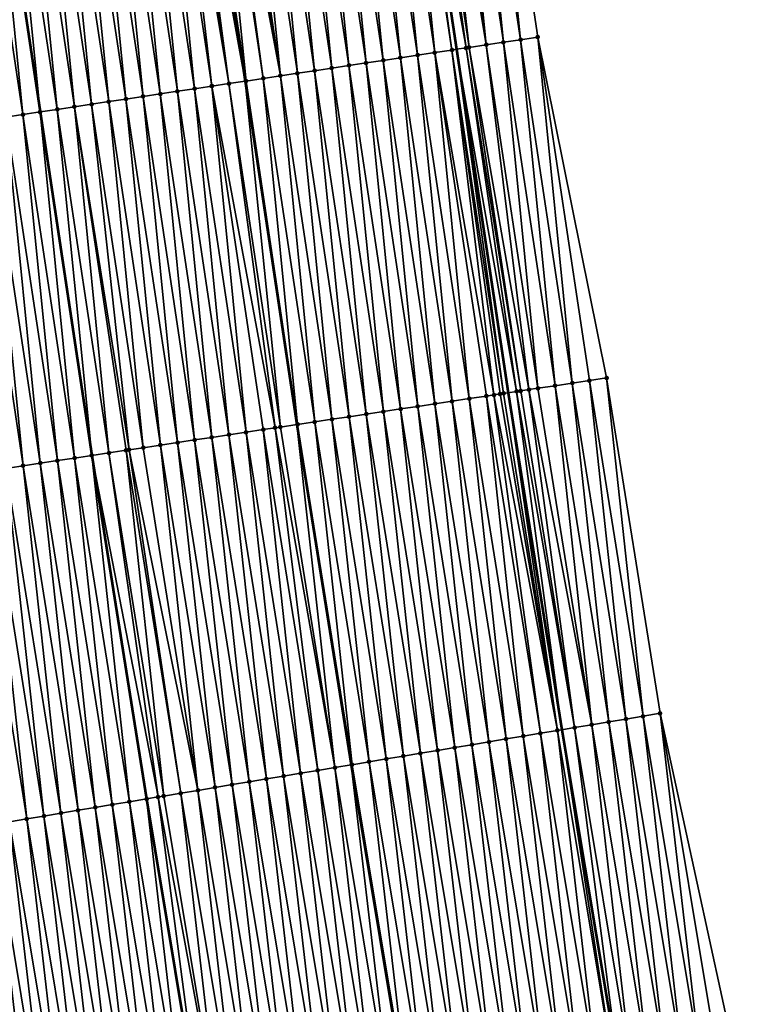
# Model space of a CAD drawing. Header units: feet. Extents: x 2010743 to 2022806, y 818705 to 837694.
# Tile 269 of 531: x 2011564 to 2011605, y 827365 to 827422. Entities that reach past the tile are written whole.
import ezdxf

# ---------------------------------------------------------------- set-up
doc = ezdxf.new("R2010")
doc.units = ezdxf.units.FT
doc.header["$MEASUREMENT"] = 0
for name, color, linetype, lineweight in [('EP_Travel Lane', 172, 'Continuous', 53), ('Road Shots', 141, 'Continuous', 100), ('STRIPING', 60, 'Continuous', 53)]:
    doc.layers.add(name, color=color, linetype=linetype, lineweight=lineweight)
doc.layers.add('I-77-MM17-21_NB-Surface-Border', color=7, linetype='Continuous')
doc.layers.add('I-77-MM17-21_NB-Surface-TIN', color=7, linetype='Continuous')

msp = doc.modelspace()

# ---------------------------------------------------------------- linework, layer by layer
at = {"layer": 'EP_Travel Lane'}
msp.add_polyline3d([(2011579.91, 827479.554, 307.136), (2011582.754, 827460.029, 307.132), (2011585.73, 827440.252, 307.147), (2011588.706, 827420.474, 307.162), (2011591.681, 827400.697, 307.152), (2011594.777, 827381.293, 307.175), (2011598.063, 827361.565, 307.187), (2011601.349, 827341.837, 307.243), (2011604.635, 827322.109, 307.284), (2011608.035, 827302.71, 307.321), (2011611.592, 827283.029, 307.355), (2011615.149, 827263.348, 307.39), (2011618.707, 827243.667, 307.439), (2011622.355, 827224.284, 307.499), (2011626.149, 827204.647, 307.551), (2011629.944, 827185.01, 307.612), (2011633.739, 827165.374, 307.692)], dxfattribs=at)
at = {"layer": 'I-77-MM17-21_NB-Surface-Border', "color": 3, "linetype": 'Continuous', "lineweight": -3}
msp.add_polyline3d([(2011584.602, 827480.202, 306.948), (2011587.43, 827460.733, 306.939), (2011590.406, 827440.955, 306.978), (2011593.382, 827421.178, 306.965), (2011597.346, 827401.549, 306.933), (2011600.433, 827382.235, 306.932), (2011604.706, 827362.671, 306.905), (2011607.992, 827342.943, 306.962), (2011611.277, 827323.215, 307.005), (2011613.672, 827303.729, 307.071), (2011617.23, 827284.048, 307.116), (2011620.787, 827264.367, 307.165), (2011623.36, 827244.508, 307.251), (2011626.02, 827224.993, 307.37), (2011630.804, 827205.548, 307.382), (2011634.606, 827185.912, 307.44), (2011638.408, 827166.277, 307.495)], dxfattribs=at)
at = {"layer": 'I-77-MM17-21_NB-Surface-TIN', "color": 128, "linetype": 'Continuous', "lineweight": -3}
for points in [[(2011591.404, 827420.88, 307.062), (2011589.417, 827440.806, 307.024), (2011588.428, 827440.658, 307.065)], [(2011592.393, 827421.029, 307.014), (2011590.406, 827440.955, 306.978), (2011589.417, 827440.806, 307.024)], [(2011591.404, 827420.88, 307.062), (2011592.393, 827421.029, 307.014), (2011589.417, 827440.806, 307.024)], [(2011592.393, 827421.029, 307.014), (2011593.382, 827421.178, 306.965), (2011590.406, 827440.955, 306.978)], [(2011588.437, 827420.434, 307.17), (2011585.73, 827440.252, 307.147), (2011585.462, 827440.211, 307.155)], [(2011589.247, 827420.556, 307.147), (2011586.45, 827440.36, 307.127), (2011585.73, 827440.252, 307.147)], [(2011589.247, 827420.556, 307.147), (2011585.73, 827440.252, 307.147), (2011588.706, 827420.474, 307.162)], [(2011588.437, 827420.434, 307.17), (2011588.706, 827420.474, 307.162), (2011585.73, 827440.252, 307.147)], [(2011589.426, 827420.583, 307.142), (2011586.518, 827440.37, 307.126), (2011586.45, 827440.36, 307.127)], [(2011589.247, 827420.556, 307.147), (2011589.426, 827420.583, 307.142), (2011586.45, 827440.36, 307.127)], [(2011589.426, 827420.583, 307.142), (2011587.134, 827440.463, 307.111), (2011586.518, 827440.37, 307.126)], [(2011590.415, 827420.732, 307.105), (2011587.439, 827440.509, 307.102), (2011587.134, 827440.463, 307.111)], [(2011589.426, 827420.583, 307.142), (2011590.415, 827420.732, 307.105), (2011587.134, 827440.463, 307.111)], [(2011590.415, 827420.732, 307.105), (2011588.428, 827440.658, 307.065), (2011587.439, 827440.509, 307.102)], [(2011590.415, 827420.732, 307.105), (2011591.404, 827420.88, 307.062), (2011588.428, 827440.658, 307.065)], [(2011584.482, 827419.839, 307.325), (2011582.495, 827439.765, 307.277), (2011581.506, 827439.616, 307.316)], [(2011585.471, 827419.988, 307.282), (2011583.484, 827439.914, 307.235), (2011582.495, 827439.765, 307.277)], [(2011584.482, 827419.839, 307.325), (2011585.471, 827419.988, 307.282), (2011582.495, 827439.765, 307.277)], [(2011586.46, 827420.137, 307.243), (2011584.473, 827440.063, 307.192), (2011583.484, 827439.914, 307.235)], [(2011585.471, 827419.988, 307.282), (2011586.46, 827420.137, 307.243), (2011583.484, 827439.914, 307.235)], [(2011587.448, 827420.285, 307.208), (2011585.462, 827440.211, 307.155), (2011584.473, 827440.063, 307.192)], [(2011586.46, 827420.137, 307.243), (2011587.448, 827420.285, 307.208), (2011584.473, 827440.063, 307.192)], [(2011587.448, 827420.285, 307.208), (2011588.437, 827420.434, 307.17), (2011585.462, 827440.211, 307.155)], [(2011580.526, 827419.244, 307.475), (2011578.539, 827439.17, 307.423), (2011577.551, 827439.021, 307.463)], [(2011581.515, 827419.393, 307.434), (2011579.528, 827439.319, 307.388), (2011578.539, 827439.17, 307.423)], [(2011580.526, 827419.244, 307.475), (2011581.515, 827419.393, 307.434), (2011578.539, 827439.17, 307.423)], [(2011582.504, 827419.542, 307.399), (2011580.517, 827439.468, 307.353), (2011579.528, 827439.319, 307.388)], [(2011581.515, 827419.393, 307.434), (2011582.504, 827419.542, 307.399), (2011579.528, 827439.319, 307.388)], [(2011583.493, 827419.69, 307.363), (2011581.506, 827439.616, 307.316), (2011580.517, 827439.468, 307.353)], [(2011582.504, 827419.542, 307.399), (2011583.493, 827419.69, 307.363), (2011580.517, 827439.468, 307.353)], [(2011583.493, 827419.69, 307.363), (2011584.482, 827419.839, 307.325), (2011581.506, 827439.616, 307.316)], [(2011576.571, 827418.649, 307.644), (2011574.584, 827438.575, 307.596), (2011573.595, 827438.427, 307.64)], [(2011577.56, 827418.798, 307.601), (2011574.862, 827438.617, 307.583), (2011574.584, 827438.575, 307.596)], [(2011576.571, 827418.649, 307.644), (2011577.56, 827418.798, 307.601), (2011574.584, 827438.575, 307.596)], [(2011578.549, 827418.947, 307.557), (2011575.297, 827438.683, 307.562), (2011574.862, 827438.617, 307.583)], [(2011577.56, 827418.798, 307.601), (2011578.549, 827418.947, 307.557), (2011574.862, 827438.617, 307.583)], [(2011578.549, 827418.947, 307.557), (2011575.573, 827438.724, 307.55), (2011575.297, 827438.683, 307.562)], [(2011578.549, 827418.947, 307.557), (2011576.562, 827438.873, 307.506), (2011575.573, 827438.724, 307.55)], [(2011579.537, 827419.095, 307.516), (2011577.551, 827439.021, 307.463), (2011576.562, 827438.873, 307.506)], [(2011578.549, 827418.947, 307.557), (2011579.537, 827419.095, 307.516), (2011576.562, 827438.873, 307.506)], [(2011579.537, 827419.095, 307.516), (2011580.526, 827419.244, 307.475), (2011577.551, 827439.021, 307.463)], [(2011572.615, 827418.054, 307.777), (2011570.628, 827437.98, 307.727), (2011569.64, 827437.831, 307.764)], [(2011573.604, 827418.203, 307.737), (2011571.617, 827438.129, 307.694), (2011570.628, 827437.98, 307.727)], [(2011572.615, 827418.054, 307.777), (2011573.604, 827418.203, 307.737), (2011570.628, 827437.98, 307.727)], [(2011574.609, 827418.354, 307.703), (2011572.3, 827438.232, 307.679), (2011571.617, 827438.129, 307.694)], [(2011573.604, 827418.203, 307.737), (2011574.593, 827418.352, 307.703), (2011571.617, 827438.129, 307.694)], [(2011574.593, 827418.352, 307.703), (2011574.609, 827418.354, 307.703), (2011571.617, 827438.129, 307.694)], [(2011575.582, 827418.5, 307.675), (2011572.606, 827438.278, 307.672), (2011572.3, 827438.232, 307.679)], [(2011574.609, 827418.354, 307.703), (2011575.582, 827418.5, 307.675), (2011572.3, 827438.232, 307.679)], [(2011575.582, 827418.5, 307.675), (2011572.95, 827438.329, 307.662), (2011572.606, 827438.278, 307.672)], [(2011572.95, 827438.329, 307.662), (2011576.515, 827418.641, 307.646), (2011573.539, 827438.418, 307.642)], [(2011575.582, 827418.5, 307.675), (2011576.515, 827418.641, 307.646), (2011572.95, 827438.329, 307.662)], [(2011573.595, 827438.427, 307.64), (2011573.539, 827438.418, 307.642), (2011576.515, 827418.641, 307.646)], [(2011576.571, 827418.649, 307.644), (2011573.595, 827438.427, 307.64), (2011576.515, 827418.641, 307.646)], [(2011568.66, 827417.459, 307.944), (2011566.673, 827437.385, 307.879), (2011565.684, 827437.236, 307.917)], [(2011569.649, 827417.608, 307.902), (2011567.662, 827437.534, 307.842), (2011566.673, 827437.385, 307.879)], [(2011568.66, 827417.459, 307.944), (2011569.649, 827417.608, 307.902), (2011566.673, 827437.385, 307.879)], [(2011570.638, 827417.757, 307.864), (2011568.651, 827437.683, 307.802), (2011567.662, 827437.534, 307.842)], [(2011569.649, 827417.608, 307.902), (2011570.638, 827417.757, 307.864), (2011567.662, 827437.534, 307.842)], [(2011571.626, 827417.905, 307.817), (2011569.64, 827437.831, 307.764), (2011568.651, 827437.683, 307.802)], [(2011570.638, 827417.757, 307.864), (2011571.626, 827417.905, 307.817), (2011568.651, 827437.683, 307.802)], [(2011571.626, 827417.905, 307.817), (2011572.615, 827418.054, 307.777), (2011569.64, 827437.831, 307.764)], [(2011565.693, 827417.013, 308.087), (2011563.704, 827436.939, 308.003), (2011562.717, 827436.79, 308.053)], [(2011565.693, 827417.013, 308.087), (2011566.682, 827417.162, 308.033), (2011563.704, 827436.939, 308.003)], [(2011566.682, 827417.162, 308.033), (2011563.706, 827436.939, 308.003), (2011563.704, 827436.939, 308.003)], [(2011566.682, 827417.162, 308.033), (2011564.695, 827437.088, 307.958), (2011563.706, 827436.939, 308.003)], [(2011567.671, 827417.31, 307.988), (2011565.684, 827437.236, 307.917), (2011564.695, 827437.088, 307.958)], [(2011566.682, 827417.162, 308.033), (2011567.671, 827417.31, 307.988), (2011564.695, 827437.088, 307.958)], [(2011567.671, 827417.31, 307.988), (2011568.66, 827417.459, 307.944), (2011565.684, 827437.236, 307.917)], [(2011563.715, 827416.715, 308.164), (2011561.729, 827436.642, 308.094), (2011560.74, 827436.493, 308.133)], [(2011562.727, 827416.567, 308.203), (2011563.715, 827416.715, 308.164), (2011560.74, 827436.493, 308.133)], [(2011562.717, 827436.79, 308.053), (2011561.729, 827436.642, 308.094), (2011564.704, 827416.864, 308.127)], [(2011563.715, 827416.715, 308.164), (2011564.704, 827416.864, 308.127), (2011561.729, 827436.642, 308.094)], [(2011565.693, 827417.013, 308.087), (2011562.717, 827436.79, 308.053), (2011564.704, 827416.864, 308.127)], [(2011594.38, 827401.103, 307.077), (2011592.393, 827421.029, 307.014), (2011591.404, 827420.88, 307.062)], [(2011595.369, 827401.252, 307.031), (2011593.382, 827421.178, 306.965), (2011592.393, 827421.029, 307.014)], [(2011594.38, 827401.103, 307.077), (2011595.369, 827401.252, 307.031), (2011592.393, 827421.029, 307.014)], [(2011595.369, 827401.252, 307.031), (2011596.358, 827401.4, 306.981), (2011593.382, 827421.178, 306.965)], [(2011596.358, 827401.4, 306.981), (2011597.346, 827401.549, 306.933), (2011593.382, 827421.178, 306.965)], [(2011590.853, 827400.572, 307.193), (2011588.437, 827420.434, 307.17), (2011587.448, 827420.285, 307.208)], [(2011591.413, 827400.657, 307.161), (2011588.706, 827420.474, 307.162), (2011588.437, 827420.434, 307.17)], [(2011590.853, 827400.572, 307.193), (2011591.209, 827400.626, 307.172), (2011588.437, 827420.434, 307.17)], [(2011591.209, 827400.626, 307.172), (2011591.413, 827400.657, 307.161), (2011588.437, 827420.434, 307.17)], [(2011592.16, 827400.769, 307.137), (2011589.247, 827420.556, 307.147), (2011588.706, 827420.474, 307.162)], [(2011592.16, 827400.769, 307.137), (2011588.706, 827420.474, 307.162), (2011591.681, 827400.697, 307.152)], [(2011591.413, 827400.657, 307.161), (2011591.681, 827400.697, 307.152), (2011588.706, 827420.474, 307.162)], [(2011592.402, 827400.805, 307.132), (2011589.426, 827420.583, 307.142), (2011589.247, 827420.556, 307.147)], [(2011592.16, 827400.769, 307.137), (2011592.402, 827400.805, 307.132), (2011589.247, 827420.556, 307.147)], [(2011592.875, 827400.877, 307.121), (2011590.415, 827420.732, 307.105), (2011589.426, 827420.583, 307.142)], [(2011592.402, 827400.805, 307.132), (2011592.875, 827400.877, 307.121), (2011589.426, 827420.583, 307.142)], [(2011593.391, 827400.954, 307.108), (2011591.404, 827420.88, 307.062), (2011590.415, 827420.732, 307.105)], [(2011592.875, 827400.877, 307.121), (2011593.391, 827400.954, 307.108), (2011590.415, 827420.732, 307.105)], [(2011593.391, 827400.954, 307.108), (2011594.38, 827401.103, 307.077), (2011591.404, 827420.88, 307.062)], [(2011586.469, 827399.913, 307.383), (2011584.482, 827419.839, 307.325), (2011583.493, 827419.69, 307.363)], [(2011587.458, 827400.062, 307.344), (2011585.471, 827419.988, 307.282), (2011584.482, 827419.839, 307.325)], [(2011586.469, 827399.913, 307.383), (2011587.458, 827400.062, 307.344), (2011584.482, 827419.839, 307.325)], [(2011588.447, 827400.21, 307.301), (2011586.46, 827420.137, 307.243), (2011585.471, 827419.988, 307.282)], [(2011587.458, 827400.062, 307.344), (2011588.447, 827400.21, 307.301), (2011585.471, 827419.988, 307.282)], [(2011589.435, 827400.359, 307.258), (2011587.448, 827420.285, 307.208), (2011586.46, 827420.137, 307.243)], [(2011588.447, 827400.21, 307.301), (2011589.435, 827400.359, 307.258), (2011586.46, 827420.137, 307.243)], [(2011589.435, 827400.359, 307.258), (2011590.424, 827400.508, 307.217), (2011587.448, 827420.285, 307.208)], [(2011590.424, 827400.508, 307.217), (2011590.853, 827400.572, 307.193), (2011587.448, 827420.285, 307.208)], [(2011582.513, 827399.318, 307.549), (2011580.526, 827419.244, 307.475), (2011579.537, 827419.095, 307.516)], [(2011583.502, 827399.467, 307.504), (2011581.515, 827419.393, 307.434), (2011580.526, 827419.244, 307.475)], [(2011582.513, 827399.318, 307.549), (2011583.502, 827399.467, 307.504), (2011580.526, 827419.244, 307.475)], [(2011584.491, 827399.615, 307.461), (2011582.504, 827419.542, 307.399), (2011581.515, 827419.393, 307.434)], [(2011583.502, 827399.467, 307.504), (2011584.491, 827399.615, 307.461), (2011581.515, 827419.393, 307.434)], [(2011585.48, 827399.764, 307.422), (2011583.493, 827419.69, 307.363), (2011582.504, 827419.542, 307.399)], [(2011584.491, 827399.615, 307.461), (2011585.48, 827399.764, 307.422), (2011582.504, 827419.542, 307.399)], [(2011585.48, 827399.764, 307.422), (2011586.469, 827399.913, 307.383), (2011583.493, 827419.69, 307.363)], [(2011579.547, 827398.872, 307.686), (2011577.56, 827418.798, 307.601), (2011576.571, 827418.649, 307.644)], [(2011580.536, 827399.021, 307.64), (2011578.549, 827418.947, 307.557), (2011577.56, 827418.798, 307.601)], [(2011579.547, 827398.872, 307.686), (2011580.536, 827399.021, 307.64), (2011577.56, 827418.798, 307.601)], [(2011581.524, 827399.169, 307.588), (2011579.537, 827419.095, 307.516), (2011578.549, 827418.947, 307.557)], [(2011580.536, 827399.021, 307.64), (2011581.524, 827399.169, 307.588), (2011578.549, 827418.947, 307.557)], [(2011581.524, 827399.169, 307.588), (2011582.513, 827399.318, 307.549), (2011579.537, 827419.095, 307.516)], [(2011575.591, 827398.277, 307.823), (2011573.604, 827418.203, 307.737), (2011572.615, 827418.054, 307.777)], [(2011576.58, 827398.426, 307.788), (2011574.593, 827418.352, 307.703), (2011573.604, 827418.203, 307.737)], [(2011575.591, 827398.277, 307.823), (2011576.58, 827398.426, 307.788), (2011573.604, 827418.203, 307.737)], [(2011577.569, 827398.574, 307.746), (2011574.609, 827418.354, 307.703), (2011574.593, 827418.352, 307.703)], [(2011576.58, 827398.426, 307.788), (2011577.569, 827398.574, 307.746), (2011574.593, 827418.352, 307.703)], [(2011578.243, 827398.676, 307.733), (2011575.582, 827418.5, 307.675), (2011574.609, 827418.354, 307.703)], [(2011577.569, 827398.574, 307.746), (2011578.243, 827398.676, 307.733), (2011574.609, 827418.354, 307.703)], [(2011578.558, 827398.723, 307.724), (2011576.515, 827418.641, 307.646), (2011575.582, 827418.5, 307.675)], [(2011578.243, 827398.676, 307.733), (2011578.558, 827398.723, 307.724), (2011575.582, 827418.5, 307.675)], [(2011576.571, 827418.649, 307.644), (2011576.515, 827418.641, 307.646), (2011579.491, 827398.863, 307.688)], [(2011578.558, 827398.723, 307.724), (2011579.491, 827398.863, 307.688), (2011576.515, 827418.641, 307.646)], [(2011579.547, 827398.872, 307.686), (2011576.571, 827418.649, 307.644), (2011579.491, 827398.863, 307.688)], [(2011571.636, 827397.682, 307.977), (2011569.649, 827417.608, 307.902), (2011568.66, 827417.459, 307.944)], [(2011572.625, 827397.831, 307.94), (2011570.638, 827417.757, 307.864), (2011569.649, 827417.608, 307.902)], [(2011571.636, 827397.682, 307.977), (2011572.625, 827397.831, 307.94), (2011569.649, 827417.608, 307.902)], [(2011573.613, 827397.979, 307.902), (2011571.626, 827417.905, 307.817), (2011570.638, 827417.757, 307.864)], [(2011572.625, 827397.831, 307.94), (2011573.613, 827397.979, 307.902), (2011570.638, 827417.757, 307.864)], [(2011574.602, 827398.128, 307.865), (2011572.615, 827418.054, 307.777), (2011571.626, 827417.905, 307.817)], [(2011573.613, 827397.979, 307.902), (2011574.602, 827398.128, 307.865), (2011571.626, 827417.905, 307.817)], [(2011574.602, 827398.128, 307.865), (2011575.591, 827398.277, 307.823), (2011572.615, 827418.054, 307.777)], [(2011565.693, 827417.013, 308.087), (2011564.704, 827416.864, 308.127), (2011567.68, 827397.087, 308.155)], [(2011568.669, 827397.236, 308.117), (2011566.682, 827417.162, 308.033), (2011565.693, 827417.013, 308.087)], [(2011568.669, 827397.236, 308.117), (2011565.693, 827417.013, 308.087), (2011567.68, 827397.087, 308.155)], [(2011569.836, 827397.411, 308.055), (2011567.671, 827417.31, 307.988), (2011566.682, 827417.162, 308.033)], [(2011568.669, 827397.236, 308.117), (2011569.658, 827397.384, 308.066), (2011566.682, 827417.162, 308.033)], [(2011569.658, 827397.384, 308.066), (2011569.836, 827397.411, 308.055), (2011566.682, 827417.162, 308.033)], [(2011570.647, 827397.533, 308.012), (2011568.66, 827417.459, 307.944), (2011567.671, 827417.31, 307.988)], [(2011569.836, 827397.411, 308.055), (2011570.647, 827397.533, 308.012), (2011567.671, 827417.31, 307.988)], [(2011570.647, 827397.533, 308.012), (2011571.636, 827397.682, 307.977), (2011568.66, 827417.459, 307.944)], [(2011563.725, 827396.492, 308.298), (2011561.738, 827416.418, 308.241), (2011560.749, 827416.269, 308.278)], [(2011564.714, 827396.641, 308.26), (2011562.727, 827416.567, 308.203), (2011561.738, 827416.418, 308.241)], [(2011563.725, 827396.492, 308.298), (2011564.714, 827396.641, 308.26), (2011561.738, 827416.418, 308.241)], [(2011565.702, 827396.789, 308.222), (2011563.715, 827416.715, 308.164), (2011562.727, 827416.567, 308.203)], [(2011564.714, 827396.641, 308.26), (2011565.702, 827396.789, 308.222), (2011562.727, 827416.567, 308.203)], [(2011566.691, 827396.938, 308.187), (2011564.704, 827416.864, 308.127), (2011563.715, 827416.715, 308.164)], [(2011565.702, 827396.789, 308.222), (2011566.691, 827396.938, 308.187), (2011563.715, 827416.715, 308.164)], [(2011566.691, 827396.938, 308.187), (2011567.68, 827397.087, 308.155), (2011564.704, 827416.864, 308.127)], [(2011562.736, 827396.343, 308.342), (2011563.725, 827396.492, 308.298), (2011560.749, 827416.269, 308.278)], [(2011596.488, 827381.578, 307.104), (2011594.38, 827401.103, 307.077), (2011593.391, 827400.954, 307.108)], [(2011597.474, 827381.742, 307.063), (2011595.369, 827401.252, 307.031), (2011594.38, 827401.103, 307.077)], [(2011596.488, 827381.578, 307.104), (2011597.474, 827381.742, 307.063), (2011594.38, 827401.103, 307.077)], [(2011598.461, 827381.907, 307.019), (2011596.358, 827401.4, 306.981), (2011595.369, 827401.252, 307.031)], [(2011597.474, 827381.742, 307.063), (2011598.461, 827381.907, 307.019), (2011595.369, 827401.252, 307.031)], [(2011599.447, 827382.071, 306.975), (2011597.346, 827401.549, 306.933), (2011596.358, 827401.4, 306.981)], [(2011598.461, 827381.907, 307.019), (2011599.447, 827382.071, 306.975), (2011596.358, 827401.4, 306.981)], [(2011599.447, 827382.071, 306.975), (2011600.433, 827382.235, 306.932), (2011597.346, 827401.549, 306.933)], [(2011593.529, 827381.085, 307.23), (2011590.853, 827400.572, 307.193), (2011590.424, 827400.508, 307.217)], [(2011594.515, 827381.249, 307.184), (2011591.209, 827400.626, 307.172), (2011590.853, 827400.572, 307.193)], [(2011593.529, 827381.085, 307.23), (2011594.515, 827381.249, 307.184), (2011590.853, 827400.572, 307.193)], [(2011594.515, 827381.249, 307.184), (2011591.413, 827400.657, 307.161), (2011591.209, 827400.626, 307.172)], [(2011594.515, 827381.249, 307.184), (2011591.681, 827400.697, 307.152), (2011591.413, 827400.657, 307.161)], [(2011592.16, 827400.769, 307.137), (2011591.681, 827400.697, 307.152), (2011594.777, 827381.293, 307.175)], [(2011594.515, 827381.249, 307.184), (2011594.777, 827381.293, 307.175), (2011591.681, 827400.697, 307.152)], [(2011595.501, 827381.414, 307.15), (2011592.402, 827400.805, 307.132), (2011592.16, 827400.769, 307.137)], [(2011595.501, 827381.414, 307.15), (2011592.16, 827400.769, 307.137), (2011594.777, 827381.293, 307.175)], [(2011595.501, 827381.414, 307.15), (2011592.875, 827400.877, 307.121), (2011592.402, 827400.805, 307.132)], [(2011596.488, 827381.578, 307.104), (2011593.391, 827400.954, 307.108), (2011592.875, 827400.877, 307.121)], [(2011595.501, 827381.414, 307.15), (2011596.488, 827381.578, 307.104), (2011592.875, 827400.877, 307.121)], [(2011589.583, 827380.428, 307.408), (2011587.458, 827400.062, 307.344), (2011586.469, 827399.913, 307.383)], [(2011590.569, 827380.592, 307.363), (2011588.447, 827400.21, 307.301), (2011587.458, 827400.062, 307.344)], [(2011589.583, 827380.428, 307.408), (2011590.569, 827380.592, 307.363), (2011587.458, 827400.062, 307.344)], [(2011591.556, 827380.757, 307.314), (2011589.435, 827400.359, 307.258), (2011588.447, 827400.21, 307.301)], [(2011590.569, 827380.592, 307.363), (2011591.556, 827380.757, 307.314), (2011588.447, 827400.21, 307.301)], [(2011592.542, 827380.921, 307.267), (2011590.424, 827400.508, 307.217), (2011589.435, 827400.359, 307.258)], [(2011591.556, 827380.757, 307.314), (2011592.542, 827380.921, 307.267), (2011589.435, 827400.359, 307.258)], [(2011592.542, 827380.921, 307.267), (2011593.529, 827381.085, 307.23), (2011590.424, 827400.508, 307.217)], [(2011585.637, 827379.771, 307.574), (2011583.502, 827399.467, 307.504), (2011582.513, 827399.318, 307.549)], [(2011586.624, 827379.935, 307.53), (2011584.491, 827399.615, 307.461), (2011583.502, 827399.467, 307.504)], [(2011585.637, 827379.771, 307.574), (2011586.624, 827379.935, 307.53), (2011583.502, 827399.467, 307.504)], [(2011587.61, 827380.1, 307.481), (2011585.48, 827399.764, 307.422), (2011584.491, 827399.615, 307.461)], [(2011586.624, 827379.935, 307.53), (2011587.61, 827380.1, 307.481), (2011584.491, 827399.615, 307.461)], [(2011588.597, 827380.264, 307.445), (2011586.469, 827399.913, 307.383), (2011585.48, 827399.764, 307.422)], [(2011587.61, 827380.1, 307.481), (2011588.597, 827380.264, 307.445), (2011585.48, 827399.764, 307.422)], [(2011588.597, 827380.264, 307.445), (2011589.583, 827380.428, 307.408), (2011586.469, 827399.913, 307.383)], [(2011581.692, 827379.114, 307.758), (2011579.491, 827398.863, 307.688), (2011578.558, 827398.723, 307.724)], [(2011579.547, 827398.872, 307.686), (2011579.491, 827398.863, 307.688), (2011582.626, 827379.27, 307.716)], [(2011581.692, 827379.114, 307.758), (2011582.626, 827379.27, 307.716), (2011579.491, 827398.863, 307.688)], [(2011582.678, 827379.278, 307.714), (2011580.536, 827399.021, 307.64), (2011579.547, 827398.872, 307.686)], [(2011582.678, 827379.278, 307.714), (2011579.547, 827398.872, 307.686), (2011582.626, 827379.27, 307.716)], [(2011583.664, 827379.443, 307.681), (2011581.524, 827399.169, 307.588), (2011580.536, 827399.021, 307.64)], [(2011582.678, 827379.278, 307.714), (2011583.664, 827379.443, 307.681), (2011580.536, 827399.021, 307.64)], [(2011584.651, 827379.607, 307.619), (2011582.513, 827399.318, 307.549), (2011581.524, 827399.169, 307.588)], [(2011583.664, 827379.443, 307.681), (2011584.651, 827379.607, 307.619), (2011581.524, 827399.169, 307.588)], [(2011584.651, 827379.607, 307.619), (2011585.637, 827379.771, 307.574), (2011582.513, 827399.318, 307.549)], [(2011577.746, 827378.457, 307.911), (2011575.591, 827398.277, 307.823), (2011574.602, 827398.128, 307.865)], [(2011578.732, 827378.621, 307.869), (2011576.58, 827398.426, 307.788), (2011575.591, 827398.277, 307.823)], [(2011577.746, 827378.457, 307.911), (2011578.732, 827378.621, 307.869), (2011575.591, 827398.277, 307.823)], [(2011579.719, 827378.785, 307.834), (2011577.569, 827398.574, 307.746), (2011576.58, 827398.426, 307.788)], [(2011578.732, 827378.621, 307.869), (2011579.719, 827378.785, 307.834), (2011576.58, 827398.426, 307.788)], [(2011580.705, 827378.95, 307.795), (2011578.243, 827398.676, 307.733), (2011577.569, 827398.574, 307.746)], [(2011579.719, 827378.785, 307.834), (2011580.705, 827378.95, 307.795), (2011577.569, 827398.574, 307.746)], [(2011581.692, 827379.114, 307.758), (2011578.558, 827398.723, 307.724), (2011578.243, 827398.676, 307.733)], [(2011580.705, 827378.95, 307.795), (2011581.692, 827379.114, 307.758), (2011578.243, 827398.676, 307.733)], [(2011574.787, 827377.964, 308.036), (2011572.625, 827397.831, 307.94), (2011571.636, 827397.682, 307.977)], [(2011575.773, 827378.128, 307.992), (2011573.613, 827397.979, 307.902), (2011572.625, 827397.831, 307.94)], [(2011574.787, 827377.964, 308.036), (2011575.773, 827378.128, 307.992), (2011572.625, 827397.831, 307.94)], [(2011576.76, 827378.293, 307.951), (2011574.602, 827398.128, 307.865), (2011573.613, 827397.979, 307.902)], [(2011575.773, 827378.128, 307.992), (2011576.76, 827378.293, 307.951), (2011573.613, 827397.979, 307.902)], [(2011576.76, 827378.293, 307.951), (2011577.746, 827378.457, 307.911), (2011574.602, 827398.128, 307.865)], [(2011571.507, 827377.418, 308.193), (2011568.669, 827397.236, 308.117), (2011567.68, 827397.087, 308.155)], [(2011571.827, 827377.471, 308.179), (2011569.658, 827397.384, 308.066), (2011568.669, 827397.236, 308.117)], [(2011571.507, 827377.418, 308.193), (2011571.827, 827377.471, 308.179), (2011568.669, 827397.236, 308.117)], [(2011572.814, 827377.636, 308.129), (2011569.836, 827397.411, 308.055), (2011569.658, 827397.384, 308.066)], [(2011571.827, 827377.471, 308.179), (2011572.814, 827377.636, 308.129), (2011569.658, 827397.384, 308.066)], [(2011573.8, 827377.8, 308.08), (2011570.647, 827397.533, 308.012), (2011569.836, 827397.411, 308.055)], [(2011572.814, 827377.636, 308.129), (2011573.8, 827377.8, 308.08), (2011569.836, 827397.411, 308.055)], [(2011573.8, 827377.8, 308.08), (2011571.636, 827397.682, 307.977), (2011570.647, 827397.533, 308.012)], [(2011573.8, 827377.8, 308.08), (2011574.787, 827377.964, 308.036), (2011571.636, 827397.682, 307.977)], [(2011566.895, 827376.65, 308.372), (2011564.714, 827396.641, 308.26), (2011563.725, 827396.492, 308.298)], [(2011567.882, 827376.814, 308.336), (2011565.702, 827396.789, 308.222), (2011564.714, 827396.641, 308.26)], [(2011566.895, 827376.65, 308.372), (2011567.882, 827376.814, 308.336), (2011564.714, 827396.641, 308.26)], [(2011568.868, 827376.978, 308.294), (2011566.691, 827396.938, 308.187), (2011565.702, 827396.789, 308.222)], [(2011567.882, 827376.814, 308.336), (2011568.868, 827376.978, 308.294), (2011565.702, 827396.789, 308.222)], [(2011569.855, 827377.143, 308.254), (2011567.68, 827397.087, 308.155), (2011566.691, 827396.938, 308.187)], [(2011568.868, 827376.978, 308.294), (2011569.855, 827377.143, 308.254), (2011566.691, 827396.938, 308.187)], [(2011571.507, 827377.418, 308.193), (2011567.68, 827397.087, 308.155), (2011570.841, 827377.307, 308.214)], [(2011569.855, 827377.143, 308.254), (2011570.841, 827377.307, 308.214), (2011567.68, 827397.087, 308.155)], [(2011563.936, 827376.157, 308.483), (2011561.747, 827396.194, 308.381), (2011560.758, 827396.046, 308.417)], [(2011562.95, 827375.993, 308.52), (2011563.936, 827376.157, 308.483), (2011560.758, 827396.046, 308.417)], [(2011564.923, 827376.321, 308.448), (2011562.736, 827396.343, 308.342), (2011561.747, 827396.194, 308.381)], [(2011563.936, 827376.157, 308.483), (2011564.923, 827376.321, 308.448), (2011561.747, 827396.194, 308.381)], [(2011565.909, 827376.486, 308.411), (2011563.725, 827396.492, 308.298), (2011562.736, 827396.343, 308.342)], [(2011564.923, 827376.321, 308.448), (2011565.909, 827376.486, 308.411), (2011562.736, 827396.343, 308.342)], [(2011565.909, 827376.486, 308.411), (2011566.895, 827376.65, 308.372), (2011563.725, 827396.492, 308.298)], [(2011600.76, 827362.014, 307.077), (2011598.461, 827381.907, 307.019), (2011597.474, 827381.742, 307.063)], [(2011601.747, 827362.178, 307.028), (2011599.447, 827382.071, 306.975), (2011598.461, 827381.907, 307.019)], [(2011600.76, 827362.014, 307.077), (2011601.747, 827362.178, 307.028), (2011598.461, 827381.907, 307.019)], [(2011602.733, 827362.343, 306.985), (2011600.433, 827382.235, 306.932), (2011599.447, 827382.071, 306.975)], [(2011601.747, 827362.178, 307.028), (2011602.733, 827362.343, 306.985), (2011599.447, 827382.071, 306.975)], [(2011602.733, 827362.343, 306.985), (2011603.719, 827362.507, 306.942), (2011600.433, 827382.235, 306.932)], [(2011603.719, 827362.507, 306.942), (2011604.706, 827362.671, 306.905), (2011600.433, 827382.235, 306.932)], [(2011596.814, 827361.357, 307.239), (2011594.515, 827381.249, 307.184), (2011593.529, 827381.085, 307.23)], [(2011597.801, 827361.521, 307.195), (2011594.777, 827381.293, 307.175), (2011594.515, 827381.249, 307.184)], [(2011596.814, 827361.357, 307.239), (2011597.801, 827361.521, 307.195), (2011594.515, 827381.249, 307.184)], [(2011595.501, 827381.414, 307.15), (2011594.777, 827381.293, 307.175), (2011598.063, 827361.565, 307.187)], [(2011597.801, 827361.521, 307.195), (2011598.063, 827361.565, 307.187), (2011594.777, 827381.293, 307.175)], [(2011598.787, 827361.685, 307.166), (2011596.488, 827381.578, 307.104), (2011595.501, 827381.414, 307.15)], [(2011598.787, 827361.685, 307.166), (2011595.501, 827381.414, 307.15), (2011598.063, 827361.565, 307.187)], [(2011599.774, 827361.85, 307.122), (2011597.474, 827381.742, 307.063), (2011596.488, 827381.578, 307.104)], [(2011598.787, 827361.685, 307.166), (2011599.774, 827361.85, 307.122), (2011596.488, 827381.578, 307.104)], [(2011599.774, 827361.85, 307.122), (2011600.76, 827362.014, 307.077), (2011597.474, 827381.742, 307.063)], [(2011593.855, 827360.864, 307.367), (2011591.556, 827380.757, 307.314), (2011590.569, 827380.592, 307.363)], [(2011594.842, 827361.028, 307.321), (2011592.542, 827380.921, 307.267), (2011591.556, 827380.757, 307.314)], [(2011593.855, 827360.864, 307.367), (2011594.842, 827361.028, 307.321), (2011591.556, 827380.757, 307.314)], [(2011595.828, 827361.193, 307.279), (2011593.529, 827381.085, 307.23), (2011592.542, 827380.921, 307.267)], [(2011594.842, 827361.028, 307.321), (2011595.828, 827361.193, 307.279), (2011592.542, 827380.921, 307.267)], [(2011595.828, 827361.193, 307.279), (2011596.814, 827361.357, 307.239), (2011593.529, 827381.085, 307.23)], [(2011590.896, 827360.371, 307.482), (2011588.597, 827380.264, 307.445), (2011587.61, 827380.1, 307.481)], [(2011591.882, 827360.536, 307.445), (2011589.583, 827380.428, 307.408), (2011588.597, 827380.264, 307.445)], [(2011590.896, 827360.371, 307.482), (2011591.882, 827360.536, 307.445), (2011588.597, 827380.264, 307.445)], [(2011592.869, 827360.7, 307.407), (2011590.569, 827380.592, 307.363), (2011589.583, 827380.428, 307.408)], [(2011591.882, 827360.536, 307.445), (2011592.869, 827360.7, 307.407), (2011589.583, 827380.428, 307.408)], [(2011592.869, 827360.7, 307.407), (2011593.855, 827360.864, 307.367), (2011590.569, 827380.592, 307.363)], [(2011586.95, 827359.714, 307.669), (2011584.651, 827379.607, 307.619), (2011583.664, 827379.443, 307.681)], [(2011587.937, 827359.879, 307.615), (2011585.637, 827379.771, 307.574), (2011584.651, 827379.607, 307.619)], [(2011586.95, 827359.714, 307.669), (2011587.937, 827359.879, 307.615), (2011584.651, 827379.607, 307.619)], [(2011588.923, 827360.043, 307.574), (2011586.624, 827379.935, 307.53), (2011585.637, 827379.771, 307.574)], [(2011587.937, 827359.879, 307.615), (2011588.923, 827360.043, 307.574), (2011585.637, 827379.771, 307.574)], [(2011589.91, 827360.207, 307.53), (2011587.61, 827380.1, 307.481), (2011586.624, 827379.935, 307.53)], [(2011588.923, 827360.043, 307.574), (2011589.91, 827360.207, 307.53), (2011586.624, 827379.935, 307.53)], [(2011589.91, 827360.207, 307.53), (2011590.896, 827360.371, 307.482), (2011587.61, 827380.1, 307.481)], [(2011583.991, 827359.221, 307.789), (2011581.692, 827379.114, 307.758), (2011580.705, 827378.95, 307.795)], [(2011584.977, 827359.386, 307.755), (2011582.626, 827379.27, 307.716), (2011581.692, 827379.114, 307.758)], [(2011583.991, 827359.221, 307.789), (2011584.977, 827359.386, 307.755), (2011581.692, 827379.114, 307.758)], [(2011582.678, 827379.278, 307.714), (2011582.626, 827379.27, 307.716), (2011585.923, 827359.543, 307.71)], [(2011584.977, 827359.386, 307.755), (2011585.923, 827359.543, 307.71), (2011582.626, 827379.27, 307.716)], [(2011585.964, 827359.55, 307.708), (2011583.664, 827379.443, 307.681), (2011582.678, 827379.278, 307.714)], [(2011585.964, 827359.55, 307.708), (2011582.678, 827379.278, 307.714), (2011585.923, 827359.543, 307.71)], [(2011585.964, 827359.55, 307.708), (2011586.95, 827359.714, 307.669), (2011583.664, 827379.443, 307.681)], [(2011580.045, 827358.564, 307.939), (2011577.746, 827378.457, 307.911), (2011576.76, 827378.293, 307.951)], [(2011581.032, 827358.729, 307.901), (2011578.732, 827378.621, 307.869), (2011577.746, 827378.457, 307.911)], [(2011580.045, 827358.564, 307.939), (2011581.032, 827358.729, 307.901), (2011577.746, 827378.457, 307.911)], [(2011582.018, 827358.893, 307.864), (2011579.719, 827378.785, 307.834), (2011578.732, 827378.621, 307.869)], [(2011581.032, 827358.729, 307.901), (2011582.018, 827358.893, 307.864), (2011578.732, 827378.621, 307.869)], [(2011583.005, 827359.057, 307.825), (2011580.705, 827378.95, 307.795), (2011579.719, 827378.785, 307.834)], [(2011582.018, 827358.893, 307.864), (2011583.005, 827359.057, 307.825), (2011579.719, 827378.785, 307.834)], [(2011583.005, 827359.057, 307.825), (2011583.991, 827359.221, 307.789), (2011580.705, 827378.95, 307.795)], [(2011577.086, 827358.072, 308.05), (2011574.787, 827377.964, 308.036), (2011573.8, 827377.8, 308.08)], [(2011578.073, 827358.236, 308.01), (2011575.773, 827378.128, 307.992), (2011574.787, 827377.964, 308.036)], [(2011577.086, 827358.072, 308.05), (2011578.073, 827358.236, 308.01), (2011574.787, 827377.964, 308.036)], [(2011579.059, 827358.4, 307.976), (2011576.76, 827378.293, 307.951), (2011575.773, 827378.128, 307.992)], [(2011578.073, 827358.236, 308.01), (2011579.059, 827358.4, 307.976), (2011575.773, 827378.128, 307.992)], [(2011579.059, 827358.4, 307.976), (2011580.045, 827358.564, 307.939), (2011576.76, 827378.293, 307.951)], [(2011573.14, 827357.414, 308.222), (2011570.841, 827377.307, 308.214), (2011569.855, 827377.143, 308.254)], [(2011571.507, 827377.418, 308.193), (2011570.841, 827377.307, 308.214), (2011574.127, 827357.579, 308.187)], [(2011573.14, 827357.414, 308.222), (2011574.127, 827357.579, 308.187), (2011570.841, 827377.307, 308.214)], [(2011575.113, 827357.743, 308.15), (2011571.827, 827377.471, 308.179), (2011571.507, 827377.418, 308.193)], [(2011575.113, 827357.743, 308.15), (2011571.507, 827377.418, 308.193), (2011574.127, 827357.579, 308.187)], [(2011575.113, 827357.743, 308.15), (2011572.814, 827377.636, 308.129), (2011571.827, 827377.471, 308.179)], [(2011576.1, 827357.907, 308.096), (2011573.8, 827377.8, 308.08), (2011572.814, 827377.636, 308.129)], [(2011575.113, 827357.743, 308.15), (2011576.1, 827357.907, 308.096), (2011572.814, 827377.636, 308.129)], [(2011576.1, 827357.907, 308.096), (2011577.086, 827358.072, 308.05), (2011573.8, 827377.8, 308.08)], [(2011570.181, 827356.922, 308.346), (2011567.882, 827376.814, 308.336), (2011566.895, 827376.65, 308.372)], [(2011571.168, 827357.086, 308.307), (2011568.868, 827376.978, 308.294), (2011567.882, 827376.814, 308.336)], [(2011570.181, 827356.922, 308.346), (2011571.168, 827357.086, 308.307), (2011567.882, 827376.814, 308.336)], [(2011572.154, 827357.25, 308.263), (2011569.855, 827377.143, 308.254), (2011568.868, 827376.978, 308.294)], [(2011571.168, 827357.086, 308.307), (2011572.154, 827357.25, 308.263), (2011568.868, 827376.978, 308.294)], [(2011572.154, 827357.25, 308.263), (2011573.14, 827357.414, 308.222), (2011569.855, 827377.143, 308.254)], [(2011566.236, 827356.265, 308.503), (2011563.936, 827376.157, 308.483), (2011562.95, 827375.993, 308.52)], [(2011567.222, 827356.429, 308.464), (2011564.923, 827376.321, 308.448), (2011563.936, 827376.157, 308.483)], [(2011566.236, 827356.265, 308.503), (2011567.222, 827356.429, 308.464), (2011563.936, 827376.157, 308.483)], [(2011568.208, 827356.593, 308.427), (2011565.909, 827376.486, 308.411), (2011564.923, 827376.321, 308.448)], [(2011567.222, 827356.429, 308.464), (2011568.208, 827356.593, 308.427), (2011564.923, 827376.321, 308.448)], [(2011569.195, 827356.757, 308.387), (2011566.895, 827376.65, 308.372), (2011565.909, 827376.486, 308.411)], [(2011568.208, 827356.593, 308.427), (2011569.195, 827356.757, 308.387), (2011565.909, 827376.486, 308.411)], [(2011569.195, 827356.757, 308.387), (2011570.181, 827356.922, 308.346), (2011566.895, 827376.65, 308.372)], [(2011564.263, 827355.936, 308.585), (2011561.963, 827375.829, 308.557), (2011560.977, 827375.664, 308.593)], [(2011563.358, 827355.785, 308.625), (2011564.263, 827355.936, 308.585), (2011560.977, 827375.664, 308.593)], [(2011565.249, 827356.1, 308.544), (2011562.95, 827375.993, 308.52), (2011561.963, 827375.829, 308.557)], [(2011564.263, 827355.936, 308.585), (2011565.249, 827356.1, 308.544), (2011561.963, 827375.829, 308.557)], [(2011565.249, 827356.1, 308.544), (2011566.236, 827356.265, 308.503), (2011562.95, 827375.993, 308.52)]]:
    msp.add_3dface(points, dxfattribs=at)
at = {"layer": 'Road Shots', "lineweight": 100}
for p in [(2011592.393, 827421.029, 307.014), (2011593.382, 827421.178, 306.965), (2011588.437, 827420.434, 307.17), (2011589.247, 827420.556, 307.147), (2011589.426, 827420.583, 307.142), (2011590.415, 827420.732, 307.105), (2011591.404, 827420.88, 307.062), (2011584.482, 827419.839, 307.325), (2011585.471, 827419.988, 307.282), (2011586.46, 827420.137, 307.243), (2011587.448, 827420.285, 307.208), (2011580.526, 827419.244, 307.475), (2011581.515, 827419.393, 307.434), (2011582.504, 827419.542, 307.399), (2011583.493, 827419.69, 307.363), (2011577.56, 827418.798, 307.601), (2011578.549, 827418.947, 307.557), (2011579.537, 827419.095, 307.516), (2011573.604, 827418.203, 307.737), (2011574.593, 827418.352, 307.703), (2011574.609, 827418.354, 307.703), (2011575.582, 827418.5, 307.675), (2011576.571, 827418.649, 307.644), (2011569.649, 827417.608, 307.902), (2011570.638, 827417.757, 307.864), (2011571.626, 827417.905, 307.817), (2011572.615, 827418.054, 307.777), (2011565.693, 827417.013, 308.087), (2011566.682, 827417.162, 308.033), (2011567.671, 827417.31, 307.988), (2011568.66, 827417.459, 307.944), (2011563.715, 827416.715, 308.164), (2011564.704, 827416.864, 308.127), (2011594.38, 827401.103, 307.077), (2011595.369, 827401.252, 307.031), (2011596.358, 827401.4, 306.981), (2011597.346, 827401.549, 306.933), (2011590.853, 827400.572, 307.193), (2011591.209, 827400.626, 307.172), (2011591.413, 827400.657, 307.161), (2011592.16, 827400.769, 307.137), (2011592.402, 827400.805, 307.132), (2011592.875, 827400.877, 307.121), (2011593.391, 827400.954, 307.108), (2011587.458, 827400.062, 307.344), (2011588.447, 827400.21, 307.301), (2011589.435, 827400.359, 307.258), (2011590.424, 827400.508, 307.217), (2011583.502, 827399.467, 307.504), (2011584.491, 827399.615, 307.461), (2011585.48, 827399.764, 307.422), (2011586.469, 827399.913, 307.383), (2011579.547, 827398.872, 307.686), (2011580.536, 827399.021, 307.64), (2011581.524, 827399.169, 307.588), (2011582.513, 827399.318, 307.549), (2011575.591, 827398.277, 307.823), (2011576.58, 827398.426, 307.788), (2011577.569, 827398.574, 307.746), (2011578.243, 827398.676, 307.733), (2011578.558, 827398.723, 307.724), (2011572.625, 827397.831, 307.94), (2011573.613, 827397.979, 307.902), (2011574.602, 827398.128, 307.865), (2011568.669, 827397.236, 308.117), (2011569.658, 827397.384, 308.066), (2011569.836, 827397.411, 308.055), (2011570.647, 827397.533, 308.012), (2011571.636, 827397.682, 307.977), (2011564.714, 827396.641, 308.26), (2011565.702, 827396.789, 308.222), (2011566.691, 827396.938, 308.187), (2011567.68, 827397.087, 308.155), (2011563.725, 827396.492, 308.298), (2011598.461, 827381.907, 307.019), (2011599.447, 827382.071, 306.975), (2011600.433, 827382.235, 306.932), (2011594.515, 827381.249, 307.184), (2011595.501, 827381.414, 307.15), (2011596.488, 827381.578, 307.104), (2011597.474, 827381.742, 307.063), (2011591.556, 827380.757, 307.314), (2011592.542, 827380.921, 307.267), (2011593.529, 827381.085, 307.23), (2011588.597, 827380.264, 307.445), (2011589.583, 827380.428, 307.408), (2011590.569, 827380.592, 307.363), (2011584.651, 827379.607, 307.619), (2011585.637, 827379.771, 307.574), (2011586.624, 827379.935, 307.53), (2011587.61, 827380.1, 307.481), (2011581.692, 827379.114, 307.758), (2011582.678, 827379.278, 307.714), (2011583.664, 827379.443, 307.681), (2011577.746, 827378.457, 307.911), (2011578.732, 827378.621, 307.869), (2011579.719, 827378.785, 307.834), (2011580.705, 827378.95, 307.795), (2011574.787, 827377.964, 308.036), (2011575.773, 827378.128, 307.992), (2011576.76, 827378.293, 307.951), (2011570.841, 827377.307, 308.214), (2011571.507, 827377.418, 308.193), (2011571.827, 827377.471, 308.179), (2011572.814, 827377.636, 308.129), (2011573.8, 827377.8, 308.08), (2011567.882, 827376.814, 308.336), (2011568.868, 827376.978, 308.294), (2011569.855, 827377.143, 308.254), (2011563.936, 827376.157, 308.483), (2011564.923, 827376.321, 308.448), (2011565.909, 827376.486, 308.411), (2011566.895, 827376.65, 308.372)]:
    msp.add_point(p, dxfattribs=at)
at = {"layer": 'STRIPING'}
for points in [[(2011567.706, 827477.869, 307.637), (2011570.563, 827458.195, 307.617), (2011573.539, 827438.418, 307.642), (2011576.515, 827418.641, 307.646), (2011579.491, 827398.863, 307.688), (2011582.626, 827379.27, 307.716), (2011585.923, 827359.543, 307.71), (2011589.221, 827339.817, 307.742), (2011592.519, 827320.091, 307.768), (2011595.949, 827300.527, 307.792), (2011599.506, 827280.846, 307.843), (2011603.064, 827261.165, 307.871), (2011606.621, 827241.484, 307.914), (2011610.309, 827221.953, 307.965), (2011614.125, 827202.32, 308.011), (2011617.941, 827182.688, 308.093)], [(2011555.874, 827476.235, 308.098), (2011558.753, 827456.419, 308.076), (2011561.729, 827436.642, 308.094), (2011564.704, 827416.864, 308.127), (2011567.68, 827397.087, 308.155), (2011570.841, 827377.307, 308.214), (2011574.127, 827357.579, 308.187), (2011577.413, 827337.851, 308.209), (2011580.699, 827318.122, 308.231), (2011584.15, 827298.395, 308.238), (2011587.708, 827278.714, 308.294), (2011591.265, 827259.033, 308.318), (2011594.822, 827239.352, 308.351), (2011598.53, 827219.673, 308.394), (2011602.332, 827200.038, 308.432), (2011606.134, 827180.403, 308.52)]]:
    msp.add_polyline3d(points, dxfattribs=at)

doc.saveas('drawing.dxf')
